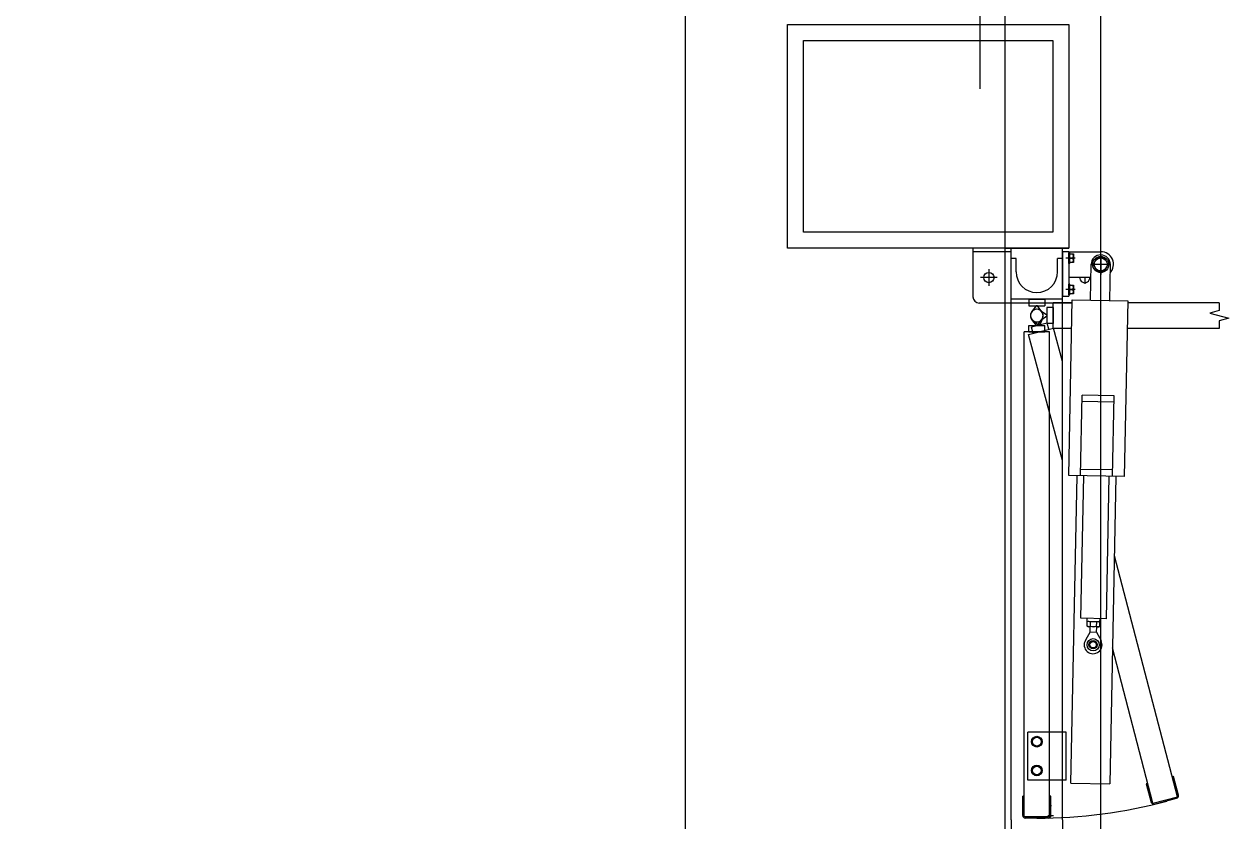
# Model space of a CAD drawing. Extents: x -264205 to -263659, y -1242401 to -1241986.
# Drawn here: x -263796.578 to -263794.692, y -1242166.663 to -1242165.417 of the extents above; entities that cross this region are included whole.
import ezdxf

# ---------------------------------------------------------------- set-up
doc = ezdxf.new("R2010")
doc.units = 0
for name, color, linetype in [('HESCON_OSI_STAVBY_KFA', 7, 'Continuous'), ('PROJEKT_OBRUBNIKY_KOMUNIKACIE', 7, 'Continuous'), ('SITUACIA_DSP_2D', 7, 'Continuous')]:
    doc.layers.add(name, color=color, linetype=linetype)

msp = doc.modelspace()

# ---------------------------------------------------------------- linework, layer by layer
at = {"layer": 'HESCON_OSI_STAVBY_KFA'}
msp.add_line((-263795.5428, -1242083.2372), (-263795.5428, -1242246.7072), dxfattribs=at)
at = {"layer": 'PROJEKT_OBRUBNIKY_KOMUNIKACIE'}
msp.add_lwpolyline([(-263794.8928, -1242227.3822), (-263808.9678, -1242241.4572), (-263894.9678, -1242241.4572), (-263909.0427, -1242227.3822), (-263909.0427, -1242196.3327), (-263914.1428, -1242196.3327), (-263914.1428, -1242132.4327), (-263909.0427, -1242132.4327), (-263909.0427, -1242101.3822), (-263894.9678, -1242087.3072), (-263808.9678, -1242087.3072), (-263794.8928, -1242101.3822), (-263794.8928, -1242227.3822)], dxfattribs=at)
at = {"layer": 'SITUACIA_DSP_2D'}
for p, q in [((-263794.8928, -1242101.3822), (-263794.8928, -1242227.3822)), ((-263795.0428, -1242101.7691), (-263795.0428, -1242226.9954)), ((-263795.0819, -1242165.3214), (-263795.0819, -1242165.5181)), ((-263795.3827, -1242165.7675), (-263795.3827, -1242165.4175)), ((-263795.3827, -1242165.4175), (-263794.9427, -1242165.4175)), ((-263794.9427, -1242165.4175), (-263794.9427, -1242165.7675)), ((-263795.3577, -1242165.7425), (-263795.3577, -1242165.4425)), ((-263795.3577, -1242165.4425), (-263794.9677, -1242165.4425)), ((-263794.9677, -1242165.4425), (-263794.9677, -1242165.7425)), ((-263794.9677, -1242165.7425), (-263795.3577, -1242165.7425)), ((-263794.9427, -1242165.7675), (-263795.3827, -1242165.7675)), ((-263795.0927, -1242165.7675), (-263795.0927, -1242165.8435)), ((-263795.0427, -1242165.7675), (-263794.9427, -1242165.7675)), ((-263795.0327, -1242166.662), (-263795.0327, -1242165.7675)), ((-263794.9527, -1242166.662), (-263794.9527, -1242165.7675)), ((-263795.0327, -1242165.7735), (-263795.0927, -1242165.7735)), ((-263795.0252, -1242165.7835), (-263795.0327, -1242165.7835)), ((-263795.0252, -1242165.8045), (-263795.0252, -1242165.7835)), ((-263794.9602, -1242165.8045), (-263794.9602, -1242165.7835)), ((-263794.9527, -1242165.7835), (-263794.9602, -1242165.7835)), ((-263794.9527, -1242165.7725), (-263794.9427, -1242165.7725)), ((-263794.9527, -1242165.7725), (-263794.9527, -1242165.8425)), ((-263794.9329, -1242165.783), (-263794.9472, -1242165.783)), ((-263794.9427, -1242165.7725), (-263794.9427, -1242165.8425)), ((-263794.9427, -1242165.773), (-263794.8927, -1242165.773)), ((-263794.9427, -1242165.7914), (-263794.9427, -1242165.7746)), ((-263794.941, -1242165.7746), (-263794.9427, -1242165.7746)), ((-263794.941, -1242165.7914), (-263794.941, -1242165.7746)), ((-263794.941, -1242165.7898), (-263794.941, -1242165.7762)), ((-263794.941, -1242165.7762), (-263794.9355, -1242165.7762)), ((-263794.941, -1242165.783), (-263794.9364, -1242165.783)), ((-263794.9355, -1242165.7898), (-263794.941, -1242165.7898)), ((-263794.9355, -1242165.7762), (-263794.9355, -1242165.7898)), ((-263794.8986, -1242165.7828), (-263794.9045, -1242165.793)), ((-263794.8869, -1242165.7828), (-263794.8986, -1242165.7828)), ((-263794.8927, -1242165.7774), (-263794.8927, -1242165.8086)), ((-263794.881, -1242165.793), (-263794.8869, -1242165.7828)), ((-263795.0677, -1242165.8005), (-263795.0677, -1242165.8265)), ((-263794.941, -1242165.7914), (-263794.9427, -1242165.7914)), ((-263794.9089, -1242165.8487), (-263794.9077, -1242165.7927)), ((-263794.8771, -1242165.793), (-263794.9083, -1242165.793)), ((-263794.9045, -1242165.793), (-263794.8986, -1242165.8032)), ((-263794.8986, -1242165.8032), (-263794.8869, -1242165.8032)), ((-263794.8869, -1242165.8032), (-263794.881, -1242165.793)), ((-263794.8777, -1242165.7933), (-263794.8789, -1242165.8493)), ((-263795.0547, -1242165.8135), (-263795.0807, -1242165.8135)), ((-263794.9427, -1242165.813), (-263794.9081, -1242165.813)), ((-263794.9427, -1242165.8404), (-263794.9427, -1242165.8236)), ((-263794.941, -1242165.8236), (-263794.9427, -1242165.8236)), ((-263794.941, -1242165.8404), (-263794.941, -1242165.8236)), ((-263794.941, -1242165.8388), (-263794.941, -1242165.8252)), ((-263794.941, -1242165.8252), (-263794.9355, -1242165.8252)), ((-263794.9355, -1242165.8252), (-263794.9355, -1242165.8388)), ((-263794.9082, -1242165.8135), (-263794.9273, -1242165.8135)), ((-263794.9177, -1242165.813), (-263794.9177, -1242165.8231)), ((-263794.9527, -1242165.8425), (-263794.9427, -1242165.8425)), ((-263794.9329, -1242165.832), (-263794.9472, -1242165.832)), ((-263794.941, -1242165.8404), (-263794.9427, -1242165.8404)), ((-263794.941, -1242165.832), (-263794.9364, -1242165.832)), ((-263794.9355, -1242165.8388), (-263794.941, -1242165.8388)), ((-263795.0327, -1242165.8535), (-263795.0827, -1242165.8535)), ((-263794.9527, -1242165.8475), (-263795.0327, -1242165.8475)), ((-263794.9527, -1242165.8535), (-263795.0327, -1242165.8535)), ((-263795.0052, -1242165.8475), (-263794.9802, -1242165.8475)), ((-263795.0052, -1242165.8475), (-263795.0052, -1242165.8575)), ((-263795.0052, -1242165.8575), (-263794.9802, -1242165.8575)), ((-263794.9937, -1242165.8575), (-263795.0008, -1242165.8671)), ((-263794.9917, -1242165.8575), (-263794.9937, -1242165.8575)), ((-263794.9847, -1242165.8671), (-263794.9917, -1242165.8575)), ((-263794.9868, -1242165.865), (-263794.9772, -1242165.872)), ((-263794.9802, -1242165.8475), (-263794.9802, -1242165.8575)), ((-263794.9772, -1242165.8605), (-263794.9772, -1242165.8855)), ((-263794.9672, -1242165.8605), (-263794.9772, -1242165.8605)), ((-263794.9672, -1242165.893), (-263794.9672, -1242165.853)), ((-263794.9374, -1242165.853), (-263794.9672, -1242165.853)), ((-263794.9672, -1242165.8605), (-263794.9672, -1242165.8855)), ((-263794.9375, -1242165.8535), (-263794.9527, -1242165.8535)), ((-263794.9428, -1242166.1231), (-263794.9373, -1242165.8482)), ((-263794.9373, -1242165.8482), (-263794.8504, -1242165.8499)), ((-263794.8504, -1242165.8499), (-263794.8558, -1242166.1248)), ((-263794.7071, -1242165.853), (-263794.8504, -1242165.853)), ((-263794.7071, -1242165.865), (-263794.7221, -1242165.869)), ((-263794.7071, -1242165.853), (-263794.7071, -1242165.865)), ((-263795.0008, -1242165.879), (-263794.9937, -1242165.8885)), ((-263794.9897, -1242165.8883), (-263794.999, -1242165.8808)), ((-263794.9917, -1242165.8885), (-263794.9847, -1242165.879)), ((-263794.9834, -1242165.8767), (-263794.9878, -1242165.8877)), ((-263794.9772, -1242165.874), (-263794.9868, -1242165.8811)), ((-263794.9772, -1242165.872), (-263794.9772, -1242165.874)), ((-263794.7221, -1242165.869), (-263794.6921, -1242165.8771)), ((-263794.6921, -1242165.8771), (-263794.7071, -1242165.8811)), ((-263794.7071, -1242165.8811), (-263794.7071, -1242165.893)), ((-263795.0127, -1242166.657), (-263795.0127, -1242165.8985)), ((-263794.9727, -1242165.8985), (-263795.0127, -1242165.8985)), ((-263795.0055, -1242165.9028), (-263794.9668, -1242165.8925)), ((-263794.9527, -1242166.0996), (-263795.0055, -1242165.9028)), ((-263795.0052, -1242165.8985), (-263795.0052, -1242165.8885)), ((-263795.0052, -1242165.8885), (-263794.9802, -1242165.8885)), ((-263795.0052, -1242165.8985), (-263794.9802, -1242165.8985)), ((-263794.9767, -1242165.8848), (-263795.0008, -1242165.8912)), ((-263794.9982, -1242165.9009), (-263795.0008, -1242165.8912)), ((-263794.9937, -1242165.8885), (-263794.9917, -1242165.8885)), ((-263794.9878, -1242165.8877), (-263794.9897, -1242165.8883)), ((-263794.9802, -1242165.8985), (-263794.9802, -1242165.8885)), ((-263794.9672, -1242165.8855), (-263794.9772, -1242165.8855)), ((-263794.9741, -1242165.8944), (-263794.9767, -1242165.8848)), ((-263794.9727, -1242166.657), (-263794.9727, -1242165.8985)), ((-263794.9382, -1242165.893), (-263794.9672, -1242165.893)), ((-263794.9527, -1242165.945), (-263794.9668, -1242165.8925)), ((-263794.7071, -1242165.893), (-263794.8512, -1242165.893)), ((-263794.9243, -1242166.1235), (-263794.9218, -1242165.9974)), ((-263794.872, -1242166.0084), (-263794.922, -1242166.0074)), ((-263794.8718, -1242165.9984), (-263794.9218, -1242165.9974)), ((-263794.8743, -1242166.1245), (-263794.8718, -1242165.9984)), ((-263794.8558, -1242166.1248), (-263794.9428, -1242166.1231)), ((-263794.9394, -1242166.6043), (-263794.9298, -1242166.1234)), ((-263794.8741, -1242166.1145), (-263794.9241, -1242166.1135)), ((-263794.9238, -1242166.3464), (-263794.9193, -1242166.1236)), ((-263794.8838, -1242166.3472), (-263794.8793, -1242166.1244)), ((-263794.8688, -1242166.1246), (-263794.8784, -1242166.6055)), ((-263794.7725, -1242166.6256), (-263794.8713, -1242166.249)), ((-263794.8838, -1242166.3472), (-263794.9238, -1242166.3464)), ((-263794.9139, -1242166.3516), (-263794.9138, -1242166.3466)), ((-263794.8939, -1242166.352), (-263794.9139, -1242166.3516)), ((-263794.9138, -1242166.3588), (-263794.9137, -1242166.3523)), ((-263794.9124, -1242166.3516), (-263794.9137, -1242166.3523)), ((-263794.8954, -1242166.3519), (-263794.9124, -1242166.3516)), ((-263794.9089, -1242166.3589), (-263794.9088, -1242166.3524)), ((-263794.8991, -1242166.3591), (-263794.899, -1242166.3526)), ((-263794.8954, -1242166.3519), (-263794.8941, -1242166.3527)), ((-263794.8942, -1242166.3592), (-263794.8941, -1242166.3527)), ((-263794.8939, -1242166.352), (-263794.8938, -1242166.347)), ((-263794.9092, -1242166.3678), (-263794.9167, -1242166.3809)), ((-263794.9125, -1242166.3596), (-263794.9138, -1242166.3588)), ((-263794.8955, -1242166.3599), (-263794.9125, -1242166.3596)), ((-263794.9092, -1242166.3678), (-263794.909, -1242166.3597)), ((-263794.9092, -1242166.3678), (-263794.8992, -1242166.368)), ((-263794.8992, -1242166.368), (-263794.899, -1242166.3599)), ((-263794.8992, -1242166.368), (-263794.8922, -1242166.3814)), ((-263794.8955, -1242166.3599), (-263794.8942, -1242166.3592)), ((-263794.8111, -1242166.6359), (-263794.8742, -1242166.3928)), ((-263795.0067, -1242166.5995), (-263795.0067, -1242166.5245)), ((-263794.9527, -1242166.5245), (-263795.0067, -1242166.5245)), ((-263794.9467, -1242166.5245), (-263794.9527, -1242166.5245)), ((-263794.9467, -1242166.5995), (-263794.9467, -1242166.5245)), ((-263794.9995, -1242166.5356), (-263794.9927, -1242166.5317)), ((-263794.9995, -1242166.5435), (-263794.9995, -1242166.5356)), ((-263794.9927, -1242166.5474), (-263794.9995, -1242166.5435)), ((-263794.9927, -1242166.5317), (-263794.9859, -1242166.5356)), ((-263794.9859, -1242166.5435), (-263794.9927, -1242166.5474)), ((-263794.9859, -1242166.5356), (-263794.9859, -1242166.5435)), ((-263794.9995, -1242166.5806), (-263794.9927, -1242166.5767)), ((-263794.9995, -1242166.5885), (-263794.9995, -1242166.5806)), ((-263794.9927, -1242166.5767), (-263794.9859, -1242166.5806)), ((-263794.9859, -1242166.5806), (-263794.9859, -1242166.5885)), ((-263794.9527, -1242166.5995), (-263795.0067, -1242166.5995)), ((-263794.9927, -1242166.5924), (-263794.9995, -1242166.5885)), ((-263794.9859, -1242166.5885), (-263794.9927, -1242166.5924)), ((-263794.9467, -1242166.5995), (-263794.9527, -1242166.5995)), ((-263794.7788, -1242166.5941), (-263794.7807, -1242166.5947)), ((-263794.771, -1242166.6231), (-263794.7788, -1242166.5941)), ((-263794.9394, -1242166.6043), (-263794.8784, -1242166.6055)), ((-263794.8194, -1242166.605), (-263794.8213, -1242166.6055)), ((-263794.8213, -1242166.6055), (-263794.8136, -1242166.6345)), ((-263795.0147, -1242166.655), (-263795.0147, -1242166.625)), ((-263795.0127, -1242166.625), (-263795.0147, -1242166.625)), ((-263794.9707, -1242166.625), (-263794.9727, -1242166.625)), ((-263794.9707, -1242166.655), (-263794.9707, -1242166.625)), ((-263794.8111, -1242166.6359), (-263794.7725, -1242166.6256)), ((-263794.8087, -1242166.6373), (-263794.7739, -1242166.628)), ((-263794.9727, -1242166.657), (-263795.0127, -1242166.657)), ((-263794.9757, -1242166.6552), (-263794.9667, -1242166.6552)), ((-263794.9698, -1242166.64), (-263794.9727, -1242166.64)), ((-263795.0327, -1242166.662), (-263795.0327, -1242167.5565)), ((-263794.9747, -1242166.659), (-263795.0107, -1242166.659)), ((-263794.9527, -1242166.662), (-263794.9527, -1242167.5565))]:
    msp.add_line(p, q, dxfattribs=at)
for centre, radius in [((-263794.8927, -1242165.793), 0.0126), ((-263794.8927, -1242165.793), 0.0102), ((-263795.0677, -1242165.8135), 0.008), ((-263794.9046, -1242166.3879), 0.00952), ((-263794.9046, -1242166.3879), 0.00645), ((-263794.9046, -1242166.3879), 0.005), ((-263794.9927, -1242166.5395), 0.0084), ((-263794.9927, -1242166.5395), 0.0068), ((-263794.9927, -1242166.5845), 0.0084), ((-263794.9927, -1242166.5845), 0.0068)]:
    msp.add_circle(centre, radius, dxfattribs=at)
for centre, radius, start, end in [((-263794.9423, -1242165.7796), 0.0068, 330, 30), ((-263794.9423, -1242165.7864), 0.0068, 330, 30), ((-263794.8927, -1242165.793), 0.015, 358.86, 178.86), ((-263794.8927, -1242165.793), 0.02, 317.4504, 90), ((-263794.9927, -1242165.8045), 0.0325, 180, 0), ((-263794.9423, -1242165.8286), 0.0068, 330, 30), ((-263794.9177, -1242165.8135), 0.008, 176.4167, 3.5833), ((-263795.0827, -1242165.8435), 0.01, 180, 270), ((-263794.9423, -1242165.8354), 0.0068, 330, 30), ((-263794.9927, -1242165.873), 0.01, 323.6139, 216.3861), ((-263794.9927, -1242165.873), 0.01, 53.6139, 306.3861), ((-263794.9927, -1242165.873), 0.01, 338.6139, 231.3861), ((-263794.9927, -1242165.873), 0.01, 143.6139, 36.3861), ((-263794.9113, -1242166.3559), 0.00432, 54.2666, 123.4534), ((-263794.9042, -1242166.3679), 0.0161, 71.1601, 106.5599), ((-263794.899, -1242166.3526), 0.0001, 178.86, 248.0468), ((-263794.8966, -1242166.3562), 0.00432, 54.2666, 123.4534), ((-263794.9113, -1242166.3553), 0.00432, 234.2666, 303.4534), ((-263794.9037, -1242166.3436), 0.0161, 251.1601, 286.5599), ((-263794.8991, -1242166.3591), 0.0001, 109.6732, 178.86), ((-263794.8966, -1242166.3556), 0.00432, 234.2666, 303.4534), ((-263794.9046, -1242166.3879), 0.014, 150.1229, 27.5971), ((-263794.9927, -1242165.873), 0.7862, 270, 285), ((-263794.8097, -1242166.6335), 0.004, 195, 285), ((-263794.7749, -1242166.6242), 0.004, 285, 15), ((-263795.0107, -1242166.655), 0.004, 180, 270), ((-263794.9747, -1242166.655), 0.004, 270, 0)]:
    msp.add_arc(centre, radius, start, end, dxfattribs=at)

doc.saveas('drawing.dxf')
